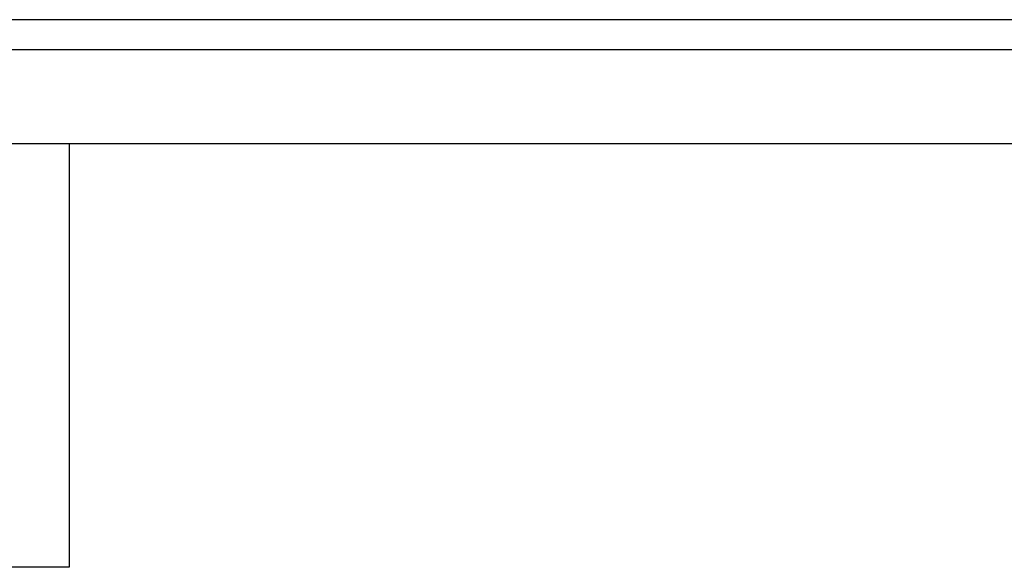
# Model space of a CAD drawing. Header units: millimetres. Extents: x 443 to 3685, y -1599 to 860.
# Tile 449 of 610: x 2806 to 2822, y -926 to -917. Entities that reach past the tile are written whole.
import ezdxf
from ezdxf.lldxf.tags import DXFTag

# ---------------------------------------------------------------- set-up
doc = ezdxf.new("R2010")
doc.units = ezdxf.units.MM
doc.layers.get('0').update_dxf_attribs({"linetype": 'CONTINUOUS'})
tags = doc.linetypes.add('DASHED', pattern=[25.72, 12.86, -12.86]).pattern_tags.tags
tags[6:7] = [DXFTag(74, 4), DXFTag(75, 0), DXFTag(340, '0'), DXFTag(46, 0.0), DXFTag(50, 0.0), DXFTag(44, 0.0), DXFTag(45, 0.0)]
tags[4:5] = [DXFTag(74, 4), DXFTag(75, 0), DXFTag(340, '0'), DXFTag(46, 0.0), DXFTag(50, 0.0), DXFTag(44, 0.0), DXFTag(45, 0.0)]

msp = doc.modelspace()

# ---------------------------------------------------------------- linework, layer by layer
at = {"linetype": 'Continuous'}
msp.add_line((2989.48, -916.903), (2730.992, -916.904), dxfattribs=at)
at = {"linetype": 'DASHED'}
for p, q in [((2988.986, -918.953), (2730.992, -918.953)), ((2806.492, -918.953), (2806.492, -925.953)), ((2806.492, -925.953), (2795.492, -925.953))]:
    msp.add_line(p, q, dxfattribs=at)
at = {"linetype": 'Continuous'}
msp.add_open_spline([(2989.359, -917.403), (2730.992, -917.403)], degree=1, dxfattribs=at)

doc.saveas('drawing.dxf')
